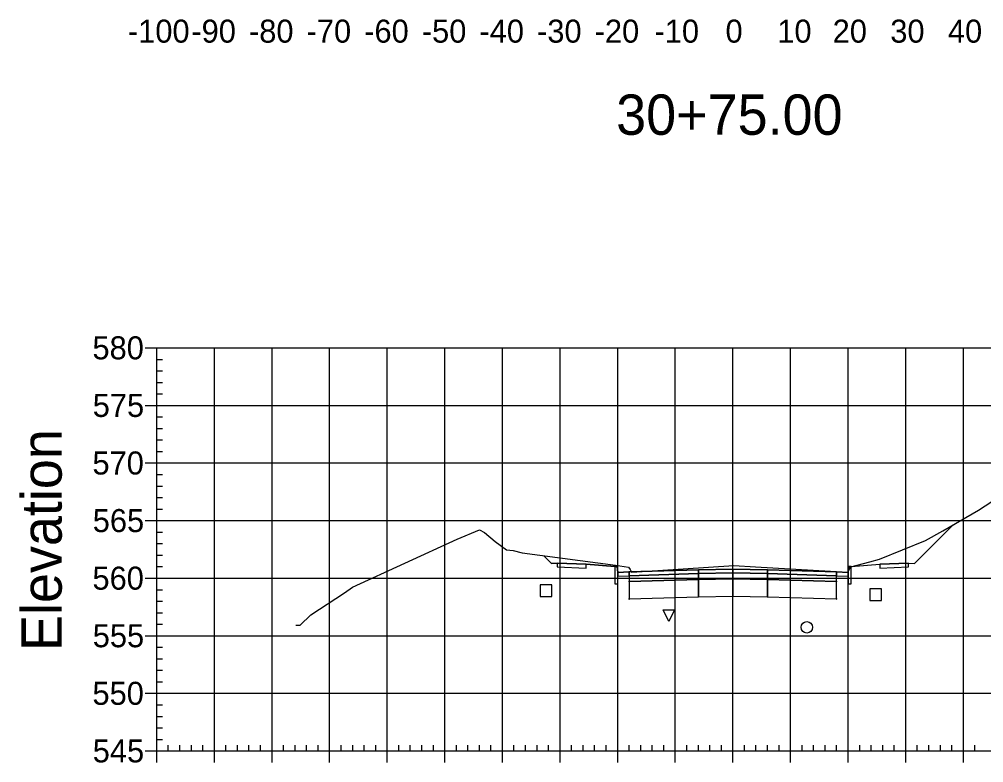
# Model space of a CAD drawing. Extents: x 704834 to 709892, y 372981 to 377533.
# Drawn here: x 708556 to 708723.4, y 376588.8 to 376717.9 of the extents above; entities that cross this region are included whole.
import ezdxf

# ---------------------------------------------------------------- set-up
doc = ezdxf.new("R2010")
doc.units = 0
for name, color, linetype in [('1', 7, 'Continuous'), ('10', 7, 'Continuous'), ('13', 7, 'Continuous'), ('14', 7, 'Continuous'), ('4', 7, 'Continuous'), ('57', 7, 'Continuous'), ('60', 7, 'Continuous'), ('Default_Xsect', 7, 'Continuous'), ('Existing', 7, 'Continuous')]:
    doc.layers.add(name, color=color, linetype=linetype)

msp = doc.modelspace()

# ---------------------------------------------------------------- linework, layer by layer
for points in [[(708711.41, 376623.39), (708718, 376629.97)], [(708648.41, 376623.39), (708647.11, 376624.69)], [(708649.41, 376623.43), (708648.41, 376623.39)], [(708659.41, 376622.83), (708654.41, 376623.23)], [(708700.41, 376622.83), (708705.41, 376623.23)], [(708710.41, 376623.43), (708711.41, 376623.39)]]:
    msp.add_lwpolyline(points)
for points in [[(708654.41, 376623.23), (708649.41, 376623.43), (708649.41, 376622.76), (708654.41, 376622.56)], [(708705.41, 376622.56), (708710.41, 376622.76), (708710.41, 376623.43), (708705.41, 376623.23)], [(708659.91, 376621.83), (708659.83, 376622.83), (708659.41, 376622.83), (708659.41, 376619.83), (708659.91, 376619.83)], [(708661.91, 376621.91), (708659.91, 376621.83), (708659.91, 376621.16), (708661.91, 376621.24)], [(708673.91, 376622.27), (708661.91, 376621.91), (708661.91, 376621.24), (708673.91, 376621.6)], [(708673.91, 376621.6), (708661.91, 376621.24), (708661.91, 376620.24), (708673.91, 376620.6)], [(708673.86, 376621.55), (708673.96, 376621.55), (708673.96, 376621.65), (708673.86, 376621.65)], [(708679.91, 376622.39), (708673.91, 376622.27), (708673.91, 376621.6), (708679.91, 376621.72)], [(708679.91, 376621.72), (708673.91, 376621.6), (708673.91, 376620.6), (708679.91, 376620.72)], [(708679.86, 376621.67), (708679.96, 376621.67), (708679.96, 376621.77), (708679.86, 376621.77)], [(708679.91, 376621.72), (708685.91, 376621.6), (708685.91, 376622.27), (708679.91, 376622.39)], [(708679.91, 376620.72), (708685.91, 376620.6), (708685.91, 376621.6), (708679.91, 376621.72)], [(708685.86, 376621.55), (708685.96, 376621.55), (708685.96, 376621.65), (708685.86, 376621.65)], [(708685.91, 376621.6), (708697.91, 376621.24), (708697.91, 376621.91), (708685.91, 376622.27)], [(708685.91, 376620.6), (708697.91, 376620.24), (708697.91, 376621.24), (708685.91, 376621.6)], [(708697.91, 376621.24), (708699.91, 376621.16), (708699.91, 376621.83), (708697.91, 376621.91)], [(708699.91, 376619.83), (708700.41, 376619.83), (708700.41, 376622.83), (708700, 376622.83), (708699.91, 376621.83)], [(708661.86, 376620.19), (708661.96, 376620.19), (708661.96, 376620.29), (708661.86, 376620.29)], [(708673.91, 376620.6), (708661.91, 376620.24), (708661.91, 376617.24), (708673.91, 376617.6)], [(708673.86, 376620.55), (708673.96, 376620.55), (708673.96, 376620.65), (708673.86, 376620.65)], [(708679.91, 376620.72), (708673.91, 376620.6), (708673.91, 376617.6), (708679.91, 376617.72)], [(708679.86, 376620.67), (708679.96, 376620.67), (708679.96, 376620.77), (708679.86, 376620.77)], [(708679.91, 376617.72), (708685.91, 376617.6), (708685.91, 376620.6), (708679.91, 376620.72)], [(708685.86, 376620.55), (708685.96, 376620.55), (708685.96, 376620.65), (708685.86, 376620.65)], [(708685.91, 376617.6), (708697.91, 376617.24), (708697.91, 376620.24), (708685.91, 376620.6)], [(708697.86, 376620.19), (708697.96, 376620.19), (708697.96, 376620.29), (708697.86, 376620.29)], [(708661.86, 376617.19), (708661.96, 376617.19), (708661.96, 376617.29), (708661.86, 376617.29)], [(708673.86, 376617.55), (708673.96, 376617.55), (708673.96, 376617.65), (708673.86, 376617.65)], [(708679.86, 376617.67), (708679.96, 376617.67), (708679.96, 376617.77), (708679.86, 376617.77)], [(708685.86, 376617.55), (708685.96, 376617.55), (708685.96, 376617.65), (708685.86, 376617.65)], [(708697.86, 376617.19), (708697.96, 376617.19), (708697.96, 376617.29), (708697.86, 376617.29)]]:
    msp.add_lwpolyline(points, close=True)
at = {"layer": '1'}
msp.add_lwpolyline([(708668.79, 376613.29), (708667.79, 376615.29), (708669.79, 376615.29)], close=True, dxfattribs=at)
at = {"layer": '10'}
msp.add_lwpolyline([(708646.45, 376617.65), (708648.45, 376617.65), (708648.45, 376619.65), (708646.45, 376619.65)], close=True, dxfattribs=at)
at = {"layer": '13'}
msp.add_circle((708692.75, 376612.28), 1, dxfattribs=at)
at = {"layer": '14'}
for points in [[(708718, 376629.97), (708718, 376630.02), (708718, 376629.97), (708717.95, 376629.97), (708718, 376629.97), (708718, 376629.92), (708718, 376629.97), (708718.05, 376629.97)], [(708647.11, 376624.69), (708647.11, 376624.74), (708647.11, 376624.69), (708647.06, 376624.69), (708647.11, 376624.69), (708647.11, 376624.64), (708647.11, 376624.69), (708647.16, 376624.69)], [(708661.91, 376621.91), (708661.91, 376621.96), (708661.91, 376621.91), (708661.86, 376621.91), (708661.91, 376621.91), (708661.91, 376621.86), (708661.91, 376621.91), (708661.96, 376621.91)], [(708679.91, 376622.39), (708679.91, 376622.44), (708679.91, 376622.39), (708679.86, 376622.39), (708679.91, 376622.39), (708679.91, 376622.34), (708679.91, 376622.39), (708679.96, 376622.39)], [(708697.91, 376621.91), (708697.91, 376621.96), (708697.91, 376621.91), (708697.86, 376621.91), (708697.91, 376621.91), (708697.91, 376621.86), (708697.91, 376621.91), (708697.96, 376621.91)]]:
    msp.add_lwpolyline(points, dxfattribs=at)
at = {"layer": '4'}
msp.add_lwpolyline([(708703.68, 376616.94), (708705.68, 376616.94), (708705.68, 376618.94), (708703.68, 376618.94)], close=True, dxfattribs=at)
at = {"layer": '57'}
for p, q in [((708577.91, 376660.82), (708579.91, 376660.82)), ((708579.91, 376660.82), (708779.91, 376660.82)), ((708579.91, 376590.82), (708579.91, 376660.82)), ((708579.91, 376590.82), (708579.91, 376660.82)), ((708589.91, 376590.82), (708589.91, 376660.82)), ((708599.91, 376590.82), (708599.91, 376660.82)), ((708609.91, 376590.82), (708609.91, 376660.82)), ((708619.91, 376590.82), (708619.91, 376660.82)), ((708629.91, 376590.82), (708629.91, 376660.82)), ((708639.91, 376590.82), (708639.91, 376660.82)), ((708649.91, 376590.82), (708649.91, 376660.82)), ((708659.91, 376590.82), (708659.91, 376660.82)), ((708669.91, 376590.82), (708669.91, 376660.82)), ((708679.91, 376590.82), (708679.91, 376660.82)), ((708689.91, 376590.82), (708689.91, 376660.82)), ((708699.91, 376590.82), (708699.91, 376660.82)), ((708709.91, 376590.82), (708709.91, 376660.82)), ((708719.91, 376590.82), (708719.91, 376660.82)), ((708579.91, 376658.82), (708580.91, 376658.82)), ((708579.91, 376656.82), (708580.91, 376656.82)), ((708579.91, 376654.82), (708580.91, 376654.82)), ((708579.91, 376652.82), (708580.91, 376652.82)), ((708577.91, 376650.82), (708579.91, 376650.82)), ((708579.91, 376650.82), (708779.91, 376650.82)), ((708579.91, 376648.82), (708580.91, 376648.82)), ((708579.91, 376646.82), (708580.91, 376646.82)), ((708579.91, 376644.82), (708580.91, 376644.82)), ((708579.91, 376642.82), (708580.91, 376642.82)), ((708577.91, 376640.82), (708579.91, 376640.82)), ((708579.91, 376640.82), (708779.91, 376640.82)), ((708579.91, 376638.82), (708580.91, 376638.82)), ((708579.91, 376636.82), (708580.91, 376636.82)), ((708579.91, 376634.82), (708580.91, 376634.82)), ((708579.91, 376632.82), (708580.91, 376632.82)), ((708577.91, 376630.82), (708579.91, 376630.82)), ((708579.91, 376630.82), (708779.91, 376630.82)), ((708579.91, 376628.82), (708580.91, 376628.82)), ((708579.91, 376626.82), (708580.91, 376626.82)), ((708579.91, 376624.82), (708580.91, 376624.82)), ((708579.91, 376622.82), (708580.91, 376622.82)), ((708577.91, 376620.82), (708579.91, 376620.82)), ((708579.91, 376620.82), (708779.91, 376620.82)), ((708579.91, 376618.82), (708580.91, 376618.82)), ((708579.91, 376616.82), (708580.91, 376616.82)), ((708579.91, 376614.82), (708580.91, 376614.82)), ((708579.91, 376612.82), (708580.91, 376612.82)), ((708577.91, 376610.82), (708579.91, 376610.82)), ((708579.91, 376610.82), (708779.91, 376610.82)), ((708579.91, 376608.82), (708580.91, 376608.82)), ((708579.91, 376606.82), (708580.91, 376606.82)), ((708579.91, 376604.82), (708580.91, 376604.82)), ((708579.91, 376602.82), (708580.91, 376602.82)), ((708577.91, 376600.82), (708579.91, 376600.82)), ((708579.91, 376600.82), (708779.91, 376600.82)), ((708579.91, 376598.82), (708580.91, 376598.82)), ((708579.91, 376596.82), (708580.91, 376596.82)), ((708579.91, 376594.82), (708580.91, 376594.82)), ((708579.91, 376592.82), (708580.91, 376592.82)), ((708581.91, 376590.82), (708581.91, 376591.82)), ((708583.91, 376590.82), (708583.91, 376591.82)), ((708585.91, 376590.82), (708585.91, 376591.82)), ((708587.91, 376590.82), (708587.91, 376591.82)), ((708591.91, 376590.82), (708591.91, 376591.82)), ((708593.91, 376590.82), (708593.91, 376591.82)), ((708595.91, 376590.82), (708595.91, 376591.82)), ((708597.91, 376590.82), (708597.91, 376591.82)), ((708601.91, 376590.82), (708601.91, 376591.82)), ((708603.91, 376590.82), (708603.91, 376591.82)), ((708605.91, 376590.82), (708605.91, 376591.82)), ((708607.91, 376590.82), (708607.91, 376591.82)), ((708611.91, 376590.82), (708611.91, 376591.82)), ((708613.91, 376590.82), (708613.91, 376591.82)), ((708615.91, 376590.82), (708615.91, 376591.82)), ((708617.91, 376590.82), (708617.91, 376591.82)), ((708621.91, 376590.82), (708621.91, 376591.82)), ((708623.91, 376590.82), (708623.91, 376591.82)), ((708625.91, 376590.82), (708625.91, 376591.82)), ((708627.91, 376590.82), (708627.91, 376591.82)), ((708631.91, 376590.82), (708631.91, 376591.82)), ((708633.91, 376590.82), (708633.91, 376591.82)), ((708635.91, 376590.82), (708635.91, 376591.82)), ((708637.91, 376590.82), (708637.91, 376591.82)), ((708641.91, 376590.82), (708641.91, 376591.82)), ((708643.91, 376590.82), (708643.91, 376591.82)), ((708645.91, 376590.82), (708645.91, 376591.82)), ((708647.91, 376590.82), (708647.91, 376591.82)), ((708651.91, 376590.82), (708651.91, 376591.82)), ((708653.91, 376590.82), (708653.91, 376591.82)), ((708655.91, 376590.82), (708655.91, 376591.82)), ((708657.91, 376590.82), (708657.91, 376591.82)), ((708661.91, 376590.82), (708661.91, 376591.82)), ((708663.91, 376590.82), (708663.91, 376591.82)), ((708665.91, 376590.82), (708665.91, 376591.82)), ((708667.91, 376590.82), (708667.91, 376591.82)), ((708671.91, 376590.82), (708671.91, 376591.82)), ((708673.91, 376590.82), (708673.91, 376591.82)), ((708675.91, 376590.82), (708675.91, 376591.82)), ((708677.91, 376590.82), (708677.91, 376591.82)), ((708681.91, 376590.82), (708681.91, 376591.82)), ((708683.91, 376590.82), (708683.91, 376591.82)), ((708685.91, 376590.82), (708685.91, 376591.82)), ((708687.91, 376590.82), (708687.91, 376591.82)), ((708691.91, 376590.82), (708691.91, 376591.82)), ((708693.91, 376590.82), (708693.91, 376591.82)), ((708695.91, 376590.82), (708695.91, 376591.82)), ((708697.91, 376590.82), (708697.91, 376591.82)), ((708701.91, 376590.82), (708701.91, 376591.82)), ((708703.91, 376590.82), (708703.91, 376591.82)), ((708705.91, 376590.82), (708705.91, 376591.82)), ((708707.91, 376590.82), (708707.91, 376591.82)), ((708711.91, 376590.82), (708711.91, 376591.82)), ((708713.91, 376590.82), (708713.91, 376591.82)), ((708715.91, 376590.82), (708715.91, 376591.82)), ((708717.91, 376590.82), (708717.91, 376591.82)), ((708721.91, 376590.82), (708721.91, 376591.82)), ((708577.91, 376590.82), (708579.91, 376590.82)), ((708579.91, 376590.82), (708779.91, 376590.82)), ((708579.91, 376590.82), (708779.91, 376590.82)), ((708579.91, 376588.82), (708579.91, 376590.82)), ((708589.91, 376588.82), (708589.91, 376590.82)), ((708599.91, 376588.82), (708599.91, 376590.82)), ((708609.91, 376588.82), (708609.91, 376590.82)), ((708619.91, 376588.82), (708619.91, 376590.82)), ((708629.91, 376588.82), (708629.91, 376590.82)), ((708639.91, 376588.82), (708639.91, 376590.82)), ((708649.91, 376588.82), (708649.91, 376590.82)), ((708659.91, 376588.82), (708659.91, 376590.82)), ((708669.91, 376588.82), (708669.91, 376590.82)), ((708679.91, 376588.82), (708679.91, 376590.82)), ((708689.91, 376588.82), (708689.91, 376590.82)), ((708699.91, 376588.82), (708699.91, 376590.82)), ((708709.91, 376588.82), (708709.91, 376590.82)), ((708719.91, 376588.82), (708719.91, 376590.82))]:
    msp.add_line(p, q, dxfattribs=at)
at = {"layer": 'Default_Xsect'}
msp.add_lwpolyline([(708647.11, 376624.69), (708648.41, 376623.39), (708649.41, 376623.43), (708654.41, 376623.23), (708659.41, 376622.83), (708659.83, 376622.83), (708659.91, 376621.83), (708661.91, 376621.91), (708673.91, 376622.27), (708679.91, 376622.39), (708685.91, 376622.27), (708697.91, 376621.91), (708699.91, 376621.83), (708700, 376622.83), (708700.41, 376622.83), (708705.41, 376623.23), (708710.41, 376623.43), (708711.41, 376623.39), (708718, 376629.97)], dxfattribs=at)
at = {"layer": 'Existing'}
msp.add_lwpolyline([(708604.05, 376612.68), (708604.77, 376612.64), (708606.65, 376614.44), (708612.48, 376618.28), (708613.85, 376619.28), (708632.06, 376627.6), (708635.92, 376629.23), (708636.8, 376628.76), (708638.62, 376627.2), (708640.59, 376625.73), (708641.75, 376625.62), (708643.32, 376625.19), (708659.54, 376623.07), (708661.8, 376622.73), (708662.06, 376622.33), (708662.29, 376621.87), (708666.88, 376622.17), (708680.05, 376622.99), (708683.82, 376622.81), (708699.84, 376621.86), (708700.05, 376622.18), (708700.36, 376622.78), (708703.66, 376623.66), (708705.34, 376624.13), (708713.36, 376627.37), (708716.35, 376629.01), (708722.51, 376632.62), (708726.18, 376634.99)], dxfattribs=at)

# ---------------------------------------------------------------- texts
at = {"layer": '1'}
msp.add_text('30+75.00', height=7, dxfattribs=at).set_placement((708659.64, 376697.82))
at = {"layer": '14'}
for p in [(708649.38, 376623.38), (708710.38, 376623.38), (708649.38, 376622.71), (708654.38, 376622.51), (708705.38, 376622.51), (708710.38, 376622.71)]:
    msp.add_text('+', height=0.1, dxfattribs=at).set_placement(p)
at = {"layer": '57'}
for s, p in [('-100', (708574.9, 376713.82)), ('-90', (708585.91, 376713.82)), ('-80', (708595.91, 376713.82)), ('-70', (708605.91, 376713.82)), ('-60', (708615.91, 376713.82)), ('-50', (708625.91, 376713.82)), ('-40', (708635.91, 376713.82)), ('-30', (708645.91, 376713.82)), ('-20', (708655.91, 376713.82)), ('-10', (708666.3, 376713.82)), ('0', (708678.62, 376713.82)), ('10', (708687.61, 376713.82)), ('20', (708697.22, 376713.82)), ('30', (708707.22, 376713.82)), ('40', (708717.22, 376713.82)), ('580', (708568.74, 376658.82)), ('575', (708568.79, 376648.82)), ('570', (708568.74, 376638.82)), ('565', (708568.79, 376628.82)), ('560', (708568.74, 376618.82)), ('555', (708568.79, 376608.82)), ('550', (708568.74, 376598.82)), ('545', (708568.79, 376588.82))]:
    msp.add_text(s, height=4, dxfattribs=at).set_placement(p)
at = {"layer": '60'}
msp.add_text('Elevation', height=7, rotation=90, dxfattribs=at).set_placement((708563.41, 376608.18))

doc.saveas('drawing.dxf')
